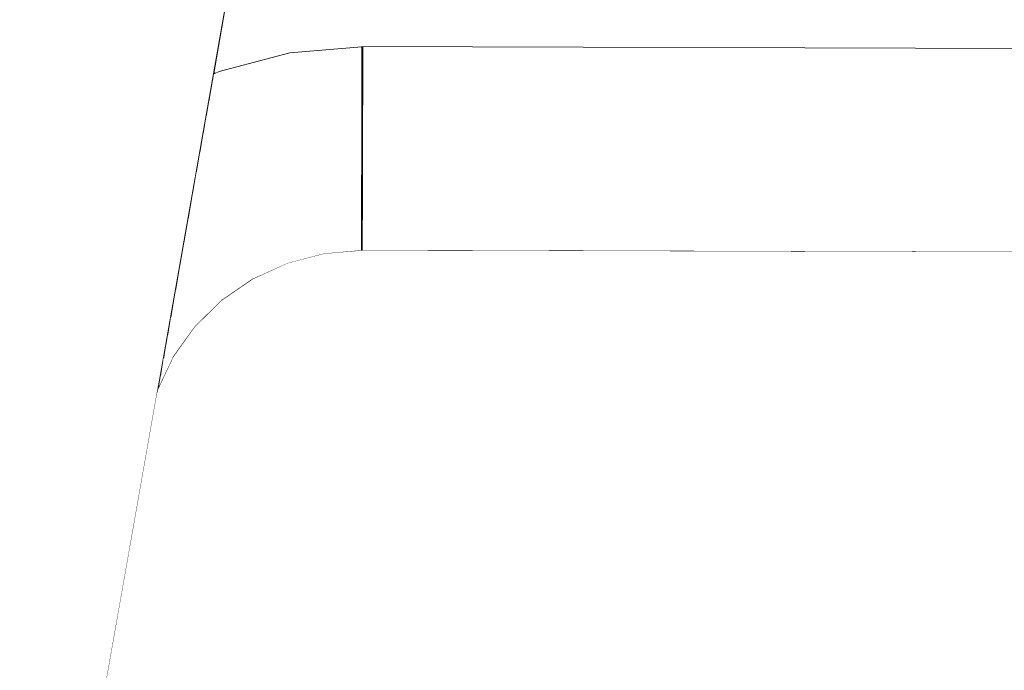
# Model space of a CAD drawing. Header units: millimetres. Extents: x -30280 to 309309, y -17460 to 4378.
# Tile 1028 of 1056: x 285358 to 285435, y -13090 to -13039. Entities that reach past the tile are written whole.
import ezdxf

# ---------------------------------------------------------------- set-up
doc = ezdxf.new("R2010")
doc.units = ezdxf.units.MM
doc.header["$MEASUREMENT"] = 0
doc.linetypes.add('Wipeout_Contour', pattern=[1000, 0, -1000])
doc.layers.add('Nuevo_08_E_Envans secs', color=7, linetype='Continuous')
doc.layers.add('Nuevo_09_EI_Mobiliari general', color=7, linetype='Continuous')
doc.layers.add('Nuevo_09_EI_Mobiliari general_Pluma_Nº__1', color=7, linetype='Continuous', lineweight=5)

# ---------------------------------------------------------------- blocks, each defined once
blk = doc.blocks.new('Elem Sección_747_7', base_point=(301400.27, -13459.976))
at = {"color": 254, "linetype": 'Wipeout_Contour', "lineweight": 0, "ltscale": 857014.358237}
blk.add_wipeout([(285373.349, -13043.285), (285373.49, -13043.221), (285373.36, -13043.221)], dxfattribs=at).dxf.layer = 'Nuevo_09_EI_Mobiliari general'
at = {"color": 254, "linetype": 'Wipeout_Contour', "lineweight": 0, "ltscale": 857010.489208}
blk.add_wipeout([(285371.739, -13052.414), (285371.688, -13052.708), (285371.843, -13052.601)], dxfattribs=at).dxf.layer = 'Nuevo_09_EI_Mobiliari general'
at = {"color": 254, "linetype": 'Wipeout_Contour', "lineweight": 0, "ltscale": 2856569.031616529}
blk.add_wipeout([(285335.47, -13007.674), (285335.47, -13043.221), (285357.114, -13043.221), (285359.179, -13031.509), (285360.671, -13025.942), (285363.11, -13020.719), (285366.42, -13016.001), (285370.501, -13011.93), (285375.227, -13008.632), (285377.292, -13007.674)], dxfattribs=at).dxf.layer = 'Nuevo_09_EI_Mobiliari general'
at = {"color": 254, "linetype": 'Wipeout_Contour', "lineweight": 0, "ltscale": 10862588.91063454}
blk.add_wipeout([(285374.936, -13034.287), (285373.36, -13043.221), (285373.49, -13043.221), (285373.817, -13043.071), (285379.368, -13041.62), (285385.027, -13041.147), (285385.027, -13041.12), (285560.47, -13041.603), (285735.913, -13041.12), (285735.913, -13041.147), (285741.573, -13041.62), (285747.123, -13043.071), (285747.45, -13043.221), (285747.58, -13043.221), (285746.005, -13034.287), (285745.236, -13031.419), (285743.979, -13028.729), (285742.274, -13026.298), (285740.172, -13024.201), (285737.737, -13022.502), (285735.044, -13021.252), (285732.174, -13020.49), (285729.215, -13020.239), (285729.215, -13020.217), (285573.662, -13020.652), (285573.661, -13020.725), (285560.47, -13020.689), (285547.279, -13020.725), (285547.279, -13020.652), (285391.725, -13020.217), (285391.725, -13020.239), (285388.766, -13020.49), (285385.896, -13021.252), (285383.203, -13022.502), (285380.768, -13024.201), (285378.666, -13026.298), (285376.961, -13028.729), (285375.705, -13031.419)], dxfattribs=at).dxf.layer = 'Nuevo_09_EI_Mobiliari general'
at = {"color": 254, "linetype": 'Wipeout_Contour', "lineweight": 0, "ltscale": 1142572.913950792}
blk.add_wipeout([(285310.47, -13353.819), (285367.057, -13032.898), (285365.689, -13032.657), (285310.47, -13345.819)], dxfattribs=at).dxf.layer = 'Nuevo_09_EI_Mobiliari general'
at = {"color": 254, "linetype": 'Wipeout_Contour', "lineweight": 0, "ltscale": 1142577.428539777}
blk.add_wipeout([(285310.47, -13353.819), (285311.881, -13353.819), (285368.425, -13033.139), (285367.057, -13032.898)], dxfattribs=at).dxf.layer = 'Nuevo_09_EI_Mobiliari general'
at = {"color": 254, "linetype": 'Wipeout_Contour', "lineweight": 0, "ltscale": 1142685.995573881}
blk.add_wipeout([(285373.328, -13043.405), (285373.776, -13043.2), (285373.817, -13043.071), (285373.349, -13043.285)], dxfattribs=at).dxf.layer = 'Nuevo_09_EI_Mobiliari general'
at = {"color": 254, "linetype": 'Wipeout_Contour', "lineweight": 0, "ltscale": 1142697.82188988}
blk.add_wipeout([(285379.368, -13041.62), (285373.817, -13043.071), (285373.776, -13043.2), (285379.347, -13041.743)], dxfattribs=at).dxf.layer = 'Nuevo_09_EI_Mobiliari general'
at = {"color": 254, "linetype": 'Wipeout_Contour', "lineweight": 0, "ltscale": 1428402.412746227}
blk.add_wipeout([(285379.368, -13041.62), (285379.347, -13041.743), (285385.027, -13041.269), (285385.027, -13041.242), (285385.027, -13041.147)], dxfattribs=at).dxf.layer = 'Nuevo_09_EI_Mobiliari general'
at = {"color": 254, "linetype": 'Wipeout_Contour', "lineweight": 0, "ltscale": 1142685.848928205}
blk.add_wipeout([(285373.257, -13043.81), (285373.817, -13043.554), (285373.776, -13043.2), (285373.328, -13043.405)], dxfattribs=at).dxf.layer = 'Nuevo_09_EI_Mobiliari general'
at = {"color": 254, "linetype": 'Wipeout_Contour', "lineweight": 0, "ltscale": 1142697.866233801}
blk.add_wipeout([(285379.347, -13041.743), (285373.776, -13043.2), (285373.817, -13043.554), (285379.368, -13042.102)], dxfattribs=at).dxf.layer = 'Nuevo_09_EI_Mobiliari general'
at = {"color": 254, "linetype": 'Wipeout_Contour', "lineweight": 0, "ltscale": 1428402.484152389}
blk.add_wipeout([(285379.347, -13041.743), (285379.368, -13042.102), (285385.027, -13041.629), (285385.027, -13041.603), (285385.027, -13041.269)], dxfattribs=at).dxf.layer = 'Nuevo_09_EI_Mobiliari general'
at = {"color": 254, "linetype": 'Wipeout_Contour', "lineweight": 0, "ltscale": 1142685.969317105}
blk.add_wipeout([(285373.137, -13044.489), (285373.94, -13044.122), (285373.817, -13043.554), (285373.257, -13043.81)], dxfattribs=at).dxf.layer = 'Nuevo_09_EI_Mobiliari general'
at = {"color": 254, "linetype": 'Wipeout_Contour', "lineweight": 0, "ltscale": 1142698.190857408}
blk.add_wipeout([(285379.368, -13042.102), (285373.817, -13043.554), (285373.94, -13044.122), (285379.429, -13042.686)], dxfattribs=at).dxf.layer = 'Nuevo_09_EI_Mobiliari general'
at = {"color": 254, "linetype": 'Wipeout_Contour', "lineweight": 0, "ltscale": 1428402.676762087}
blk.add_wipeout([(285379.368, -13042.102), (285379.429, -13042.686), (285385.026, -13042.219), (285385.026, -13042.192), (285385.027, -13041.629)], dxfattribs=at).dxf.layer = 'Nuevo_09_EI_Mobiliari general'
at = {"color": 254, "linetype": 'Wipeout_Contour', "lineweight": 0, "ltscale": 1142686.169481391}
blk.add_wipeout([(285373.137, -13044.489), (285372.972, -13045.421), (285374.14, -13044.887), (285373.94, -13044.122)], dxfattribs=at).dxf.layer = 'Nuevo_09_EI_Mobiliari general'
at = {"color": 254, "linetype": 'Wipeout_Contour', "lineweight": 0, "ltscale": 1143081.931335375}
blk.add_wipeout([(285560.47, -13041.603), (285385.027, -13041.12), (285385.027, -13041.242), (285560.47, -13041.724)], dxfattribs=at).dxf.layer = 'Nuevo_09_EI_Mobiliari general'
at = {"color": 254, "linetype": 'Wipeout_Contour', "lineweight": 0, "ltscale": 1142698.793136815}
blk.add_wipeout([(285379.429, -13042.686), (285373.94, -13044.122), (285374.14, -13044.887), (285379.53, -13043.478)], dxfattribs=at).dxf.layer = 'Nuevo_09_EI_Mobiliari general'
at = {"color": 254, "linetype": 'Wipeout_Contour', "lineweight": 0, "ltscale": 1428402.994681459}
blk.add_wipeout([(285379.429, -13042.686), (285379.53, -13043.478), (285385.024, -13043.019), (285385.024, -13042.992), (285385.026, -13042.219)], dxfattribs=at).dxf.layer = 'Nuevo_09_EI_Mobiliari general'
at = {"color": 254, "linetype": 'Wipeout_Contour', "lineweight": 0, "ltscale": 1142686.457182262}
blk.add_wipeout([(285372.972, -13045.421), (285372.769, -13046.577), (285374.412, -13045.826), (285374.14, -13044.887)], dxfattribs=at).dxf.layer = 'Nuevo_09_EI_Mobiliari general'
at = {"color": 254, "linetype": 'Wipeout_Contour', "lineweight": 0, "ltscale": 1143081.975376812}
blk.add_wipeout([(285385.027, -13041.242), (285385.027, -13041.603), (285560.47, -13042.085), (285560.47, -13041.724)], dxfattribs=at).dxf.layer = 'Nuevo_09_EI_Mobiliari general'
at = {"color": 254, "linetype": 'Wipeout_Contour', "lineweight": 0, "ltscale": 1142699.654643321}
blk.add_wipeout([(285379.53, -13043.478), (285374.14, -13044.887), (285374.412, -13045.826), (285379.667, -13044.452)], dxfattribs=at).dxf.layer = 'Nuevo_09_EI_Mobiliari general'
at = {"color": 254, "linetype": 'Wipeout_Contour', "lineweight": 0, "ltscale": 1428403.429292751}
blk.add_wipeout([(285379.53, -13043.478), (285379.667, -13044.452), (285385.022, -13044.005), (285385.022, -13043.978), (285385.024, -13043.019)], dxfattribs=at).dxf.layer = 'Nuevo_09_EI_Mobiliari general'
at = {"color": 254, "linetype": 'Wipeout_Contour', "lineweight": 0, "ltscale": 1142686.83269728}
blk.add_wipeout([(285372.769, -13046.577), (285372.531, -13047.923), (285374.748, -13046.911), (285374.412, -13045.826)], dxfattribs=at).dxf.layer = 'Nuevo_09_EI_Mobiliari general'
at = {"color": 254, "linetype": 'Wipeout_Contour', "lineweight": 0, "ltscale": 1143082.060770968}
blk.add_wipeout([(285385.026, -13042.192), (285560.47, -13042.674), (285560.47, -13042.085), (285385.027, -13041.603)], dxfattribs=at).dxf.layer = 'Nuevo_09_EI_Mobiliari general'
at = {"color": 254, "linetype": 'Wipeout_Contour', "lineweight": 0, "ltscale": 1142700.749085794}
blk.add_wipeout([(285379.667, -13044.452), (285374.412, -13045.826), (285374.748, -13046.911), (285379.836, -13045.58)], dxfattribs=at).dxf.layer = 'Nuevo_09_EI_Mobiliari general'
at = {"layer": 'Nuevo_09_EI_Mobiliari general_Pluma_Nº__1', "color": 7, "linetype": 'Continuous', "lineweight": 5}
for p, q in [((285379.368, -13041.62), (285385.027, -13041.147)), ((285385.027, -13041.12), (285385.027, -13041.242)), ((285385.027, -13041.12), (285567.026, -13041.621)), ((285385.027, -13041.242), (285385.027, -13041.603)), ((285385.089, -13041.142), (285385.09, -13041.242)), ((285385.09, -13041.242), (285385.09, -13041.603))]:
    blk.add_line(p, q, dxfattribs=at)
at = {"color": 254, "linetype": 'Wipeout_Contour', "lineweight": 0, "ltscale": 1143082.184922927}
blk.add_wipeout([(285385.026, -13042.192), (285385.024, -13042.992), (285560.47, -13043.474), (285560.47, -13042.674)], dxfattribs=at).dxf.layer = 'Nuevo_09_EI_Mobiliari general'
at = {"color": 254, "linetype": 'Wipeout_Contour', "lineweight": 0, "ltscale": 1428403.967827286}
blk.add_wipeout([(285379.667, -13044.452), (285379.836, -13045.58), (285385.019, -13045.147), (285385.019, -13045.12), (285385.022, -13044.005)], dxfattribs=at).dxf.layer = 'Nuevo_09_EI_Mobiliari general'
at = {"color": 254, "linetype": 'Wipeout_Contour', "lineweight": 0, "ltscale": 1142687.288856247}
blk.add_wipeout([(285372.531, -13047.923), (285372.268, -13049.418), (285375.136, -13048.107), (285374.748, -13046.911)], dxfattribs=at).dxf.layer = 'Nuevo_09_EI_Mobiliari general'
at = {"layer": 'Nuevo_09_EI_Mobiliari general_Pluma_Nº__1', "color": 7, "linetype": 'Continuous', "lineweight": 5}
for p, q in [((285385.027, -13041.603), (285385.026, -13042.192)), ((285385.09, -13041.603), (285385.089, -13042.192))]:
    blk.add_line(p, q, dxfattribs=at)
at = {"color": 254, "linetype": 'Wipeout_Contour', "lineweight": 0, "ltscale": 1143082.34406765}
blk.add_wipeout([(285385.024, -13042.992), (285385.022, -13043.978), (285560.47, -13044.46), (285560.47, -13043.474)], dxfattribs=at).dxf.layer = 'Nuevo_09_EI_Mobiliari general'
at = {"color": 254, "linetype": 'Wipeout_Contour', "lineweight": 0, "ltscale": 1142702.043118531}
blk.add_wipeout([(285379.836, -13045.58), (285374.748, -13046.911), (285375.136, -13048.107), (285380.032, -13046.827)], dxfattribs=at).dxf.layer = 'Nuevo_09_EI_Mobiliari general'
at = {"layer": 'Nuevo_09_EI_Mobiliari general_Pluma_Nº__1', "color": 7, "linetype": 'Continuous', "lineweight": 5}
for p, q in [((285385.026, -13042.192), (285385.024, -13042.992)), ((285385.089, -13042.192), (285385.087, -13042.992))]:
    blk.add_line(p, q, dxfattribs=at)
at = {"color": 254, "linetype": 'Wipeout_Contour', "lineweight": 0, "ltscale": 1428404.594150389}
blk.add_wipeout([(285379.836, -13045.58), (285380.032, -13046.827), (285385.016, -13046.411), (285385.016, -13046.384), (285385.019, -13045.147)], dxfattribs=at).dxf.layer = 'Nuevo_09_EI_Mobiliari general'
at = {"color": 254, "linetype": 'Wipeout_Contour', "lineweight": 0, "ltscale": 1142687.813668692}
blk.add_wipeout([(285372.268, -13049.418), (285371.986, -13051.016), (285375.566, -13049.38), (285375.136, -13048.107)], dxfattribs=at).dxf.layer = 'Nuevo_09_EI_Mobiliari general'
at = {"color": 254, "linetype": 'Wipeout_Contour', "lineweight": 0, "ltscale": 1143082.533389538}
blk.add_wipeout([(285385.022, -13043.978), (285385.019, -13045.12), (285560.47, -13045.603), (285560.47, -13044.46)], dxfattribs=at).dxf.layer = 'Nuevo_09_EI_Mobiliari general'
at = {"color": 254, "linetype": 'Wipeout_Contour', "lineweight": 0, "ltscale": 1142703.497363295}
blk.add_wipeout([(285380.032, -13046.827), (285375.136, -13048.107), (285375.566, -13049.38), (285380.248, -13048.156)], dxfattribs=at).dxf.layer = 'Nuevo_09_EI_Mobiliari general'
at = {"layer": 'Nuevo_09_EI_Mobiliari general_Pluma_Nº__1', "color": 7, "linetype": 'Continuous', "lineweight": 5}
for p, q in [((285385.024, -13042.992), (285385.022, -13043.978)), ((285385.087, -13042.992), (285385.085, -13043.978))]:
    blk.add_line(p, q, dxfattribs=at)
at = {"color": 254, "linetype": 'Wipeout_Contour', "lineweight": 0, "ltscale": 1428405.289360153}
blk.add_wipeout([(285380.032, -13046.827), (285380.248, -13048.156), (285385.012, -13047.758), (285385.012, -13047.731), (285385.016, -13046.411)], dxfattribs=at).dxf.layer = 'Nuevo_09_EI_Mobiliari general'
at = {"color": 254, "linetype": 'Wipeout_Contour', "lineweight": 0, "ltscale": 1428359.125497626}
blk.add_wipeout([(285371.986, -13051.016), (285371.739, -13052.414), (285371.843, -13052.601), (285376.024, -13050.69), (285375.566, -13049.38)], dxfattribs=at).dxf.layer = 'Nuevo_09_EI_Mobiliari general'
at = {"color": 254, "linetype": 'Wipeout_Contour', "lineweight": 0, "ltscale": 1143082.747126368}
blk.add_wipeout([(285385.019, -13045.12), (285385.016, -13046.384), (285560.47, -13046.866), (285560.47, -13045.603)], dxfattribs=at).dxf.layer = 'Nuevo_09_EI_Mobiliari general'
at = {"color": 254, "linetype": 'Wipeout_Contour', "lineweight": 0, "ltscale": 1142705.067615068}
blk.add_wipeout([(285380.248, -13048.156), (285375.566, -13049.38), (285376.024, -13050.69), (285380.479, -13049.526)], dxfattribs=at).dxf.layer = 'Nuevo_09_EI_Mobiliari general'
at = {"color": 254, "linetype": 'Wipeout_Contour', "lineweight": 0, "ltscale": 1142681.251316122}
blk.add_wipeout([(285371.688, -13052.708), (285371.35, -13054.623), (285372.535, -13053.808), (285371.843, -13052.601)], dxfattribs=at).dxf.layer = 'Nuevo_09_EI_Mobiliari general'
at = {"layer": 'Nuevo_09_EI_Mobiliari general_Pluma_Nº__1', "color": 7, "linetype": 'Continuous', "lineweight": 5}
for p, q in [((285385.022, -13043.978), (285385.019, -13045.12)), ((285385.085, -13043.978), (285385.082, -13045.12))]:
    blk.add_line(p, q, dxfattribs=at)
at = {"color": 254, "linetype": 'Wipeout_Contour', "lineweight": 0, "ltscale": 1142723.458413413}
blk.add_wipeout([(285385.075, -13047.753), (285380.248, -13048.156), (285380.479, -13049.526), (285385.071, -13049.142)], dxfattribs=at).dxf.layer = 'Nuevo_09_EI_Mobiliari general'
at = {"color": 254, "linetype": 'Wipeout_Contour', "lineweight": 0, "ltscale": 1142690.183445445}
blk.add_wipeout([(285376.024, -13050.69), (285371.843, -13052.601), (285372.535, -13053.808), (285376.496, -13051.998)], dxfattribs=at).dxf.layer = 'Nuevo_09_EI_Mobiliari general'
at = {"color": 254, "linetype": 'Wipeout_Contour', "lineweight": 0, "ltscale": 1143082.978799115}
blk.add_wipeout([(285385.016, -13046.384), (285385.012, -13047.731), (285560.47, -13048.213), (285560.47, -13046.866)], dxfattribs=at).dxf.layer = 'Nuevo_09_EI_Mobiliari general'
at = {"color": 254, "linetype": 'Wipeout_Contour', "lineweight": 0, "ltscale": 1142706.706194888}
blk.add_wipeout([(285380.479, -13049.526), (285376.024, -13050.69), (285376.496, -13051.998), (285380.717, -13050.895)], dxfattribs=at).dxf.layer = 'Nuevo_09_EI_Mobiliari general'
at = {"color": 254, "linetype": 'Wipeout_Contour', "lineweight": 0, "ltscale": 1142682.11935802}
blk.add_wipeout([(285371.35, -13054.623), (285371.021, -13056.49), (285373.228, -13054.973), (285372.535, -13053.808)], dxfattribs=at).dxf.layer = 'Nuevo_09_EI_Mobiliari general'
at = {"layer": 'Nuevo_09_EI_Mobiliari general_Pluma_Nº__1', "color": 7, "linetype": 'Continuous', "lineweight": 5}
for p, q in [((285385.019, -13045.12), (285385.016, -13046.384)), ((285385.082, -13045.12), (285385.079, -13046.384))]:
    blk.add_line(p, q, dxfattribs=at)
at = {"color": 254, "linetype": 'Wipeout_Contour', "lineweight": 0, "ltscale": 1142724.166916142}
blk.add_wipeout([(285385.071, -13049.142), (285380.479, -13049.526), (285380.717, -13050.895), (285385.067, -13050.531)], dxfattribs=at).dxf.layer = 'Nuevo_09_EI_Mobiliari general'
at = {"color": 254, "linetype": 'Wipeout_Contour', "lineweight": 0, "ltscale": 1142692.734457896}
blk.add_wipeout([(285376.496, -13051.998), (285372.535, -13053.808), (285373.228, -13054.973), (285376.969, -13053.263)], dxfattribs=at).dxf.layer = 'Nuevo_09_EI_Mobiliari general'
at = {"color": 254, "linetype": 'Wipeout_Contour', "lineweight": 0, "ltscale": 2000295.477916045}
blk.add_wipeout([(285385.012, -13047.758), (285385.075, -13047.753), (285385.071, -13049.12), (285553.932, -13049.585), (285553.928, -13048.231), (285560.471, -13048.213), (285385.012, -13047.731)], dxfattribs=at).dxf.layer = 'Nuevo_09_EI_Mobiliari general'
at = {"color": 254, "linetype": 'Wipeout_Contour', "lineweight": 0, "ltscale": 1142708.363407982}
blk.add_wipeout([(285380.717, -13050.895), (285376.496, -13051.998), (285376.969, -13053.263), (285380.955, -13052.221)], dxfattribs=at).dxf.layer = 'Nuevo_09_EI_Mobiliari general'
at = {"color": 254, "linetype": 'Wipeout_Contour', "lineweight": 0, "ltscale": 1142683.063699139}
blk.add_wipeout([(285370.711, -13058.252), (285373.899, -13056.06), (285373.228, -13054.973), (285371.021, -13056.489)], dxfattribs=at).dxf.layer = 'Nuevo_09_EI_Mobiliari general'
at = {"layer": 'Nuevo_09_EI_Mobiliari general_Pluma_Nº__1', "color": 7, "linetype": 'Continuous', "lineweight": 5}
for p, q in [((285385.016, -13046.384), (285385.012, -13047.731)), ((285385.079, -13046.384), (285385.075, -13047.731))]:
    blk.add_line(p, q, dxfattribs=at)
at = {"color": 254, "linetype": 'Wipeout_Contour', "lineweight": 0, "ltscale": 1142724.879775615}
blk.add_wipeout([(285385.067, -13050.531), (285380.717, -13050.895), (285380.955, -13052.221), (285385.064, -13051.878)], dxfattribs=at).dxf.layer = 'Nuevo_09_EI_Mobiliari general'
at = {"color": 254, "linetype": 'Wipeout_Contour', "lineweight": 0, "ltscale": 1142695.240188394}
blk.add_wipeout([(285376.969, -13053.263), (285373.228, -13054.973), (285373.899, -13056.06), (285377.427, -13054.448)], dxfattribs=at).dxf.layer = 'Nuevo_09_EI_Mobiliari general'
at = {"color": 254, "linetype": 'Wipeout_Contour', "lineweight": 0, "ltscale": 857008.74302}
blk.add_wipeout([(285370.359, -13060.246), (285371.522, -13059.104), (285370.711, -13058.252)], dxfattribs=at).dxf.layer = 'Nuevo_09_EI_Mobiliari general'
at = {"color": 254, "linetype": 'Wipeout_Contour', "lineweight": 0, "ltscale": 1428954.759435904}
blk.add_wipeout([(285385.068, -13050.509), (285560.469, -13050.992), (285567.004, -13050.974), (285567.008, -13049.621), (285385.071, -13049.12)], dxfattribs=at).dxf.layer = 'Nuevo_09_EI_Mobiliari general'
at = {"color": 254, "linetype": 'Wipeout_Contour', "lineweight": 0, "ltscale": 1142709.989061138}
blk.add_wipeout([(285380.955, -13052.221), (285376.969, -13053.263), (285377.427, -13054.448), (285381.185, -13053.466)], dxfattribs=at).dxf.layer = 'Nuevo_09_EI_Mobiliari general'
at = {"color": 254, "linetype": 'Wipeout_Contour', "lineweight": 0, "ltscale": 1142684.92834889}
blk.add_wipeout([(285373.899, -13056.06), (285370.711, -13058.252), (285371.522, -13059.104), (285374.529, -13057.037)], dxfattribs=at).dxf.layer = 'Nuevo_09_EI_Mobiliari general'
at = {"layer": 'Nuevo_09_EI_Mobiliari general_Pluma_Nº__1', "color": 7, "linetype": 'Continuous', "lineweight": 5}
for p, q in [((285385.012, -13047.731), (285385.009, -13049.12)), ((285385.075, -13047.731), (285385.071, -13049.12))]:
    blk.add_line(p, q, dxfattribs=at)
at = {"color": 254, "linetype": 'Wipeout_Contour', "lineweight": 0, "ltscale": 1142725.575525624}
blk.add_wipeout([(285385.064, -13051.878), (285380.955, -13052.221), (285381.185, -13053.466), (285385.06, -13053.142)], dxfattribs=at).dxf.layer = 'Nuevo_09_EI_Mobiliari general'
at = {"color": 254, "linetype": 'Wipeout_Contour', "lineweight": 0, "ltscale": 1142697.624694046}
blk.add_wipeout([(285377.427, -13054.448), (285373.899, -13056.06), (285374.529, -13057.037), (285377.857, -13055.516)], dxfattribs=at).dxf.layer = 'Nuevo_09_EI_Mobiliari general'
at = {"color": 254, "linetype": 'Wipeout_Contour', "lineweight": 0, "ltscale": 1142679.170810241}
blk.add_wipeout([(285370.358, -13060.247), (285370.05, -13061.993), (285372.255, -13059.828), (285371.522, -13059.104)], dxfattribs=at).dxf.layer = 'Nuevo_09_EI_Mobiliari general'
at = {"color": 254, "linetype": 'Wipeout_Contour', "lineweight": 0, "ltscale": 1428928.899475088}
blk.add_wipeout([(285385.068, -13050.509), (285385.064, -13051.856), (285553.94, -13052.321), (285553.936, -13051.01), (285560.47, -13050.992)], dxfattribs=at).dxf.layer = 'Nuevo_09_EI_Mobiliari general'
at = {"color": 254, "linetype": 'Wipeout_Contour', "lineweight": 0, "ltscale": 1142711.533990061}
blk.add_wipeout([(285381.185, -13053.466), (285377.427, -13054.448), (285377.857, -13055.516), (285381.402, -13054.589)], dxfattribs=at).dxf.layer = 'Nuevo_09_EI_Mobiliari general'
at = {"color": 254, "linetype": 'Wipeout_Contour', "lineweight": 0, "ltscale": 1142687.825522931}
blk.add_wipeout([(285374.529, -13057.037), (285371.522, -13059.104), (285372.255, -13059.828), (285375.099, -13057.873)], dxfattribs=at).dxf.layer = 'Nuevo_09_EI_Mobiliari general'
at = {"color": 254, "linetype": 'Wipeout_Contour', "lineweight": 0, "ltscale": 857006.906251}
blk.add_wipeout([(285369.72, -13063.864), (285370.554, -13062.694), (285369.987, -13062.353)], dxfattribs=at).dxf.layer = 'Nuevo_09_EI_Mobiliari general'
at = {"layer": 'Nuevo_09_EI_Mobiliari general_Pluma_Nº__1', "color": 7, "linetype": 'Continuous', "lineweight": 5}
for p, q in [((285385.009, -13049.12), (285385.005, -13050.509)), ((285385.071, -13049.12), (285385.068, -13050.509))]:
    blk.add_line(p, q, dxfattribs=at)
at = {"color": 254, "linetype": 'Wipeout_Contour', "lineweight": 0, "ltscale": 1142726.233289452}
blk.add_wipeout([(285385.06, -13053.142), (285381.185, -13053.466), (285381.402, -13054.589), (285385.056, -13054.284)], dxfattribs=at).dxf.layer = 'Nuevo_09_EI_Mobiliari general'
at = {"color": 254, "linetype": 'Wipeout_Contour', "lineweight": 0, "ltscale": 1142699.815782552}
blk.add_wipeout([(285377.857, -13055.516), (285374.529, -13057.037), (285375.099, -13057.873), (285378.245, -13056.435)], dxfattribs=at).dxf.layer = 'Nuevo_09_EI_Mobiliari general'
at = {"color": 254, "linetype": 'Wipeout_Contour', "lineweight": 0, "ltscale": 1428350.025603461}
blk.add_wipeout([(285370.05, -13061.993), (285369.987, -13062.353), (285370.554, -13062.694), (285372.887, -13060.401), (285372.255, -13059.828)], dxfattribs=at).dxf.layer = 'Nuevo_09_EI_Mobiliari general'
at = {"color": 254, "linetype": 'Wipeout_Contour', "lineweight": 0, "ltscale": 1428922.600954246}
blk.add_wipeout([(285385.064, -13051.856), (285385.06, -13053.12), (285553.944, -13053.585), (285553.94, -13052.357), (285553.94, -13052.321)], dxfattribs=at).dxf.layer = 'Nuevo_09_EI_Mobiliari general'
at = {"color": 254, "linetype": 'Wipeout_Contour', "lineweight": 0, "ltscale": 1142712.951545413}
blk.add_wipeout([(285381.402, -13054.589), (285377.857, -13055.516), (285378.245, -13056.435), (285381.597, -13055.559)], dxfattribs=at).dxf.layer = 'Nuevo_09_EI_Mobiliari general'
at = {"color": 254, "linetype": 'Wipeout_Contour', "lineweight": 0, "ltscale": 1142690.381247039}
blk.add_wipeout([(285375.099, -13057.873), (285372.255, -13059.828), (285372.887, -13060.401), (285375.59, -13058.544)], dxfattribs=at).dxf.layer = 'Nuevo_09_EI_Mobiliari general'
at = {"color": 254, "linetype": 'Wipeout_Contour', "lineweight": 0, "ltscale": 1142676.50716626}
blk.add_wipeout([(285369.447, -13065.416), (285371.166, -13063.002), (285370.554, -13062.694), (285369.72, -13063.864)], dxfattribs=at).dxf.layer = 'Nuevo_09_EI_Mobiliari general'
at = {"layer": 'Nuevo_09_EI_Mobiliari general_Pluma_Nº__1', "color": 7, "linetype": 'Continuous', "lineweight": 5}
for p, q in [((285385.005, -13050.509), (285385.001, -13051.856)), ((285385.068, -13050.509), (285385.064, -13051.856))]:
    blk.add_line(p, q, dxfattribs=at)
at = {"color": 254, "linetype": 'Wipeout_Contour', "lineweight": 0, "ltscale": 1142726.833397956}
blk.add_wipeout([(285385.056, -13054.284), (285381.402, -13054.589), (285381.597, -13055.559), (285385.053, -13055.27)], dxfattribs=at).dxf.layer = 'Nuevo_09_EI_Mobiliari general'
at = {"color": 254, "linetype": 'Wipeout_Contour', "lineweight": 0, "ltscale": 1142701.747193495}
blk.add_wipeout([(285378.245, -13056.435), (285375.099, -13057.873), (285375.59, -13058.544), (285378.58, -13057.177)], dxfattribs=at).dxf.layer = 'Nuevo_09_EI_Mobiliari general'
at = {"color": 254, "linetype": 'Wipeout_Contour', "lineweight": 0, "ltscale": 1142683.042699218}
blk.add_wipeout([(285372.887, -13060.401), (285370.554, -13062.694), (285371.166, -13063.002), (285373.401, -13060.807)], dxfattribs=at).dxf.layer = 'Nuevo_09_EI_Mobiliari general'
at = {"color": 254, "linetype": 'Wipeout_Contour', "lineweight": 0, "ltscale": 857005.429928}
blk.add_wipeout([(285369.422, -13065.557), (285369.143, -13067.137), (285369.864, -13065.618)], dxfattribs=at).dxf.layer = 'Nuevo_09_EI_Mobiliari general'
at = {"color": 254, "linetype": 'Wipeout_Contour', "lineweight": 0, "ltscale": 1428922.883241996}
blk.add_wipeout([(285385.056, -13054.263), (285553.947, -13054.727), (285553.944, -13053.621), (285553.944, -13053.585), (285385.06, -13053.12)], dxfattribs=at).dxf.layer = 'Nuevo_09_EI_Mobiliari general'
at = {"color": 254, "linetype": 'Wipeout_Contour', "lineweight": 0, "ltscale": 1142714.198986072}
blk.add_wipeout([(285381.597, -13055.559), (285378.245, -13056.435), (285378.58, -13057.177), (285381.766, -13056.344)], dxfattribs=at).dxf.layer = 'Nuevo_09_EI_Mobiliari general'
at = {"color": 254, "linetype": 'Wipeout_Contour', "lineweight": 0, "ltscale": 1142692.518217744}
blk.add_wipeout([(285375.59, -13058.544), (285372.887, -13060.401), (285373.401, -13060.807), (285375.989, -13059.028)], dxfattribs=at).dxf.layer = 'Nuevo_09_EI_Mobiliari general'
at = {"color": 254, "linetype": 'Wipeout_Contour', "lineweight": 0, "ltscale": 1428346.518029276}
blk.add_wipeout([(285369.447, -13065.416), (285369.422, -13065.557), (285369.864, -13065.618), (285371.617, -13063.156), (285371.166, -13063.002)], dxfattribs=at).dxf.layer = 'Nuevo_09_EI_Mobiliari general'
at = {"layer": 'Nuevo_09_EI_Mobiliari general_Pluma_Nº__1', "color": 7, "linetype": 'Continuous', "lineweight": 5}
for p, q in [((285385.001, -13051.856), (285384.997, -13053.12)), ((285385.064, -13051.856), (285385.06, -13053.12))]:
    blk.add_line(p, q, dxfattribs=at)
at = {"color": 254, "linetype": 'Wipeout_Contour', "lineweight": 0, "ltscale": 1142727.357951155}
blk.add_wipeout([(285385.053, -13055.27), (285381.597, -13055.559), (285381.766, -13056.344), (285385.05, -13056.07)], dxfattribs=at).dxf.layer = 'Nuevo_09_EI_Mobiliari general'
at = {"color": 254, "linetype": 'Wipeout_Contour', "lineweight": 0, "ltscale": 1142703.360580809}
blk.add_wipeout([(285378.58, -13057.177), (285375.59, -13058.544), (285375.989, -13059.028), (285378.852, -13057.72)], dxfattribs=at).dxf.layer = 'Nuevo_09_EI_Mobiliari general'
at = {"color": 254, "linetype": 'Wipeout_Contour', "lineweight": 0, "ltscale": 1142685.051914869}
blk.add_wipeout([(285373.401, -13060.807), (285371.166, -13063.002), (285371.617, -13063.156), (285373.779, -13061.033)], dxfattribs=at).dxf.layer = 'Nuevo_09_EI_Mobiliari general'
at = {"color": 254, "linetype": 'Wipeout_Contour', "lineweight": 0, "ltscale": 1142674.229679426}
blk.add_wipeout([(285368.974, -13068.097), (285370.176, -13065.562), (285369.864, -13065.618), (285369.143, -13067.137)], dxfattribs=at).dxf.layer = 'Nuevo_09_EI_Mobiliari general'
at = {"color": 254, "linetype": 'Wipeout_Contour', "lineweight": 0, "ltscale": 1142715.238731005}
blk.add_wipeout([(285381.766, -13056.344), (285378.58, -13057.177), (285378.852, -13057.72), (285381.903, -13056.922)], dxfattribs=at).dxf.layer = 'Nuevo_09_EI_Mobiliari general'
at = {"color": 254, "linetype": 'Wipeout_Contour', "lineweight": 0, "ltscale": 1142694.171873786}
blk.add_wipeout([(285375.989, -13059.028), (285373.401, -13060.807), (285373.779, -13061.033), (285376.283, -13059.312)], dxfattribs=at).dxf.layer = 'Nuevo_09_EI_Mobiliari general'
at = {"color": 254, "linetype": 'Wipeout_Contour', "lineweight": 0, "ltscale": 1142679.087506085}
blk.add_wipeout([(285371.617, -13063.156), (285369.864, -13065.618), (285370.176, -13065.562), (285371.893, -13063.151)], dxfattribs=at).dxf.layer = 'Nuevo_09_EI_Mobiliari general'
at = {"color": 254, "linetype": 'Wipeout_Contour', "lineweight": 0, "ltscale": 857004.103896}
blk.add_wipeout([(285368.968, -13068.13), (285368.914, -13068.438), (285369.025, -13068.03)], dxfattribs=at).dxf.layer = 'Nuevo_09_EI_Mobiliari general'
at = {"color": 254, "linetype": 'Wipeout_Contour', "lineweight": 0, "ltscale": 1142727.791303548}
blk.add_wipeout([(285385.05, -13056.07), (285381.766, -13056.344), (285381.903, -13056.922), (285385.048, -13056.659)], dxfattribs=at).dxf.layer = 'Nuevo_09_EI_Mobiliari general'
at = {"color": 254, "linetype": 'Wipeout_Contour', "lineweight": 0, "ltscale": 1142704.607229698}
blk.add_wipeout([(285378.852, -13057.72), (285375.989, -13059.028), (285376.283, -13059.312), (285379.053, -13058.046)], dxfattribs=at).dxf.layer = 'Nuevo_09_EI_Mobiliari general'
at = {"color": 254, "linetype": 'Wipeout_Contour', "lineweight": 0, "ltscale": 1142686.415074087}
blk.add_wipeout([(285373.779, -13061.033), (285371.617, -13063.156), (285371.893, -13063.151), (285374.01, -13061.071)], dxfattribs=at).dxf.layer = 'Nuevo_09_EI_Mobiliari general'
at = {"color": 254, "linetype": 'Wipeout_Contour', "lineweight": 0, "ltscale": 1428342.96185885}
blk.add_wipeout([(285368.974, -13068.097), (285368.968, -13068.13), (285369.025, -13068.03), (285370.234, -13065.481), (285370.176, -13065.562)], dxfattribs=at).dxf.layer = 'Nuevo_09_EI_Mobiliari general'
at = {"color": 254, "linetype": 'Wipeout_Contour', "lineweight": 0, "ltscale": 1142582.91735139}
blk.add_wipeout([(285313.248, -13353.819), (285369.752, -13033.373), (285368.425, -13033.139), (285311.881, -13353.819)], dxfattribs=at).dxf.layer = 'Nuevo_09_EI_Mobiliari general'
at = {"color": 254, "linetype": 'Wipeout_Contour', "lineweight": 0, "ltscale": 1428923.134912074}
blk.add_wipeout([(285385.056, -13054.263), (285385.053, -13055.249), (285553.95, -13055.713), (285553.947, -13054.763), (285553.947, -13054.727)], dxfattribs=at).dxf.layer = 'Nuevo_09_EI_Mobiliari general'
at = {"color": 254, "linetype": 'Wipeout_Contour', "lineweight": 0, "ltscale": 1142716.039428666}
blk.add_wipeout([(285381.903, -13056.922), (285378.852, -13057.72), (285379.053, -13058.046), (285382.004, -13057.274)], dxfattribs=at).dxf.layer = 'Nuevo_09_EI_Mobiliari general'
at = {"color": 254, "linetype": 'Wipeout_Contour', "lineweight": 0, "ltscale": 1142695.292293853}
blk.add_wipeout([(285376.283, -13059.312), (285373.779, -13061.033), (285374.01, -13061.071), (285376.463, -13059.386)], dxfattribs=at).dxf.layer = 'Nuevo_09_EI_Mobiliari general'
at = {"layer": 'Nuevo_09_EI_Mobiliari general_Pluma_Nº__1', "color": 7, "linetype": 'Continuous', "lineweight": 5}
for p, q in [((285384.997, -13053.12), (285384.994, -13054.262)), ((285385.06, -13053.12), (285385.056, -13054.263))]:
    blk.add_line(p, q, dxfattribs=at)
at = {"color": 254, "linetype": 'Wipeout_Contour', "lineweight": 0, "ltscale": 1142588.154752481}
blk.add_wipeout([(285313.248, -13353.819), (285314.532, -13353.819), (285370.996, -13033.593), (285369.752, -13033.373)], dxfattribs=at).dxf.layer = 'Nuevo_09_EI_Mobiliari general'
at = {"color": 254, "linetype": 'Wipeout_Contour', "lineweight": 0, "ltscale": 1142728.120464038}
blk.add_wipeout([(285385.048, -13056.659), (285381.903, -13056.922), (285382.004, -13057.274), (285385.046, -13057.02)], dxfattribs=at).dxf.layer = 'Nuevo_09_EI_Mobiliari general'
at = {"color": 254, "linetype": 'Wipeout_Contour', "lineweight": 0, "ltscale": 1142705.449454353}
blk.add_wipeout([(285379.053, -13058.046), (285376.283, -13059.312), (285376.463, -13059.386), (285379.175, -13058.146)], dxfattribs=at).dxf.layer = 'Nuevo_09_EI_Mobiliari general'
at = {"color": 254, "linetype": 'Wipeout_Contour', "lineweight": 0, "ltscale": 1142592.981562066}
blk.add_wipeout([(285314.532, -13353.819), (285315.692, -13353.819), (285372.121, -13033.791), (285370.996, -13033.593)], dxfattribs=at).dxf.layer = 'Nuevo_09_EI_Mobiliari general'
at = {"color": 254, "linetype": 'Wipeout_Contour', "lineweight": 0, "ltscale": 1428923.348626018}
blk.add_wipeout([(285385.05, -13056.048), (285553.953, -13056.513), (285553.95, -13055.749), (285553.95, -13055.713), (285385.053, -13055.249)], dxfattribs=at).dxf.layer = 'Nuevo_09_EI_Mobiliari general'
at = {"color": 254, "linetype": 'Wipeout_Contour', "lineweight": 0, "ltscale": 1142716.576814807}
blk.add_wipeout([(285382.004, -13057.274), (285379.053, -13058.046), (285379.175, -13058.146), (285382.066, -13057.391)], dxfattribs=at).dxf.layer = 'Nuevo_09_EI_Mobiliari general'
at = {"layer": 'Nuevo_09_EI_Mobiliari general_Pluma_Nº__1', "color": 7, "linetype": 'Continuous', "lineweight": 5}
for p, q in [((285384.994, -13054.262), (285384.99, -13055.248)), ((285385.056, -13054.263), (285385.053, -13055.249)), ((285376.463, -13059.386), (285379.175, -13058.146))]:
    blk.add_line(p, q, dxfattribs=at)
at = {"color": 254, "linetype": 'Wipeout_Contour', "lineweight": 0, "ltscale": 1142597.251154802}
blk.add_wipeout([(285315.692, -13353.819), (285316.693, -13353.819), (285373.092, -13033.962), (285372.121, -13033.791)], dxfattribs=at).dxf.layer = 'Nuevo_09_EI_Mobiliari general'
at = {"color": 254, "linetype": 'Wipeout_Contour', "lineweight": 0, "ltscale": 1142728.3354167}
blk.add_wipeout([(285385.046, -13057.02), (285382.004, -13057.274), (285382.066, -13057.391), (285385.045, -13057.142)], dxfattribs=at).dxf.layer = 'Nuevo_09_EI_Mobiliari general'
at = {"layer": 'Nuevo_09_EI_Mobiliari general_Pluma_Nº__1', "color": 7, "linetype": 'Continuous', "lineweight": 5}
blk.add_line((285379.175, -13058.146), (285382.066, -13057.391), dxfattribs=at)
at = {"color": 254, "linetype": 'Wipeout_Contour', "lineweight": 0, "ltscale": 1142600.833821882}
blk.add_wipeout([(285317.505, -13353.819), (285373.88, -13034.101), (285373.092, -13033.962), (285316.693, -13353.819)], dxfattribs=at).dxf.layer = 'Nuevo_09_EI_Mobiliari general'
at = {"color": 254, "linetype": 'Wipeout_Contour', "lineweight": 0, "ltscale": 1428923.518453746}
blk.add_wipeout([(285385.048, -13056.638), (285553.955, -13057.102), (285553.953, -13056.549), (285553.953, -13056.513), (285385.05, -13056.048)], dxfattribs=at).dxf.layer = 'Nuevo_09_EI_Mobiliari general'
at = {"layer": 'Nuevo_09_EI_Mobiliari general_Pluma_Nº__1', "color": 7, "linetype": 'Continuous', "lineweight": 5}
for p, q in [((285384.99, -13055.248), (285384.988, -13056.048)), ((285385.053, -13055.249), (285385.05, -13056.048))]:
    blk.add_line(p, q, dxfattribs=at)
at = {"color": 254, "linetype": 'Wipeout_Contour', "lineweight": 0, "ltscale": 1142603.620663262}
blk.add_wipeout([(285318.104, -13353.819), (285374.46, -13034.203), (285373.88, -13034.101), (285317.505, -13353.819)], dxfattribs=at).dxf.layer = 'Nuevo_09_EI_Mobiliari general'
at = {"color": 254, "linetype": 'Wipeout_Contour', "lineweight": 0, "ltscale": 1428923.640416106}
blk.add_wipeout([(285385.048, -13056.638), (285385.047, -13056.999), (285553.957, -13057.463), (285553.955, -13057.138), (285553.955, -13057.102)], dxfattribs=at).dxf.layer = 'Nuevo_09_EI_Mobiliari general'
at = {"color": 254, "linetype": 'Wipeout_Contour', "lineweight": 0, "ltscale": 1142605.527025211}
blk.add_wipeout([(285318.104, -13353.819), (285318.47, -13353.819), (285374.816, -13034.266), (285374.46, -13034.203)], dxfattribs=at).dxf.layer = 'Nuevo_09_EI_Mobiliari general'
at = {"color": 254, "linetype": 'Wipeout_Contour', "lineweight": 0, "ltscale": 1428923.71386941}
blk.add_wipeout([(285385.046, -13057.12), (285553.958, -13057.585), (285553.957, -13057.499), (285553.957, -13057.463), (285385.047, -13056.999)], dxfattribs=at).dxf.layer = 'Nuevo_09_EI_Mobiliari general'
at = {"layer": 'Nuevo_09_EI_Mobiliari general_Pluma_Nº__1', "color": 7, "linetype": 'Continuous', "lineweight": 5}
for p, q in [((285384.988, -13056.048), (285384.985, -13056.638)), ((285385.05, -13056.048), (285385.048, -13056.638)), ((285384.985, -13056.638), (285384.984, -13056.999)), ((285385.048, -13056.638), (285385.047, -13056.999)), ((285382.066, -13057.391), (285385.045, -13057.142)), ((285384.984, -13056.999), (285384.983, -13057.12)), ((285384.983, -13057.12), (285553.958, -13057.585)), ((285385.047, -13056.999), (285385.045, -13057.142))]:
    blk.add_line(p, q, dxfattribs=at)
at = {"color": 254, "linetype": 'Wipeout_Contour', "lineweight": 0, "ltscale": 1142606.494964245}
blk.add_wipeout([(285318.594, -13353.819), (285374.936, -13034.287), (285374.816, -13034.266), (285318.47, -13353.819)], dxfattribs=at).dxf.layer = 'Nuevo_09_EI_Mobiliari general'
at = {"layer": 'Nuevo_09_EI_Mobiliari general_Pluma_Nº__1', "color": 7, "linetype": 'Continuous', "lineweight": 5}
for p, q in [((285373.817, -13043.071), (285379.368, -13041.62)), ((285373.349, -13043.285), (285373.817, -13043.071)), ((285373.49, -13043.221), (285373.36, -13043.221)), ((285374.01, -13061.071), (285376.463, -13059.386)), ((285371.893, -13063.151), (285374.01, -13061.071)), ((285370.176, -13065.562), (285371.893, -13063.151)), ((285369.025, -13068.03), (285370.234, -13065.481)), ((285368.914, -13068.438), (285369.025, -13068.03))]:
    blk.add_line(p, q, dxfattribs=at)
at = {"color": 254, "linetype": 'Wipeout_Contour', "lineweight": 0, "ltscale": 1142554.630246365}
blk.add_wipeout([(285310.47, -13307.749), (285310.47, -13308.449), (285359.298, -13031.53), (285359.179, -13031.509)], dxfattribs=at).dxf.layer = 'Nuevo_09_EI_Mobiliari general'
at = {"color": 254, "linetype": 'Wipeout_Contour', "lineweight": 0, "ltscale": 1142555.242721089}
blk.add_wipeout([(285310.47, -13310.527), (285359.654, -13031.593), (285359.298, -13031.53), (285310.47, -13308.449)], dxfattribs=at).dxf.layer = 'Nuevo_09_EI_Mobiliari general'
at = {"color": 254, "linetype": 'Wipeout_Contour', "lineweight": 0, "ltscale": 1142556.444360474}
blk.add_wipeout([(285310.47, -13310.527), (285310.47, -13313.921), (285360.234, -13031.695), (285359.654, -13031.593)], dxfattribs=at).dxf.layer = 'Nuevo_09_EI_Mobiliari general'
at = {"color": 254, "linetype": 'Wipeout_Contour', "lineweight": 0, "ltscale": 1142558.198679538}
blk.add_wipeout([(285310.47, -13313.921), (285310.47, -13318.527), (285361.022, -13031.834), (285360.234, -13031.695)], dxfattribs=at).dxf.layer = 'Nuevo_09_EI_Mobiliari general'
at = {"color": 254, "linetype": 'Wipeout_Contour', "lineweight": 0, "ltscale": 1142560.452471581}
blk.add_wipeout([(285310.47, -13324.206), (285361.993, -13032.005), (285361.022, -13031.834), (285310.47, -13318.527)], dxfattribs=at).dxf.layer = 'Nuevo_09_EI_Mobiliari general'
at = {"color": 254, "linetype": 'Wipeout_Contour', "lineweight": 0, "ltscale": 1142563.137371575}
blk.add_wipeout([(285310.47, -13324.206), (285310.47, -13330.784), (285363.118, -13032.203), (285361.993, -13032.005)], dxfattribs=at).dxf.layer = 'Nuevo_09_EI_Mobiliari general'
at = {"color": 254, "linetype": 'Wipeout_Contour', "lineweight": 0, "ltscale": 1142566.171925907}
blk.add_wipeout([(285310.47, -13338.062), (285364.363, -13032.423), (285363.118, -13032.203), (285310.47, -13330.784)], dxfattribs=at).dxf.layer = 'Nuevo_09_EI_Mobiliari general'
at = {"color": 254, "linetype": 'Wipeout_Contour', "lineweight": 0, "ltscale": 1142569.464090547}
blk.add_wipeout([(285310.47, -13338.062), (285310.47, -13345.819), (285365.689, -13032.657), (285364.363, -13032.423)], dxfattribs=at).dxf.layer = 'Nuevo_09_EI_Mobiliari general'
at = {"layer": 'Nuevo_09_EI_Mobiliari general_Pluma_Nº__1', "color": 7, "linetype": 'Continuous', "lineweight": 5}
blk.add_line((285318.594, -13353.819), (285374.936, -13034.287), dxfattribs=at)
blk = doc.blocks.new('Elem Sección_765_7', base_point=(301400.27, -13459.976))
at = {"color": 254, "linetype": 'Wipeout_Contour', "lineweight": 0, "ltscale": 24877759.46648961}
blk.add_wipeout([(283759.161, -13457.976), (284282.696, -13457.976), (284352.499, -13068.119), (284353.136, -13065.78), (284357.066, -13043.488), (284335.47, -13043.488), (284335.47, -12987.919), (284335.542, -12987.919), (284349.106, -12561.81), (284771.834, -12561.81), (284785.398, -12987.919), (284785.47, -12987.919), (284785.47, -13043.488), (284763.874, -13043.488), (284767.804, -13065.78), (284768.441, -13068.119), (284810.47, -13302.855), (284852.499, -13068.119), (284853.136, -13065.78), (284857.066, -13043.488), (284835.47, -13043.488), (284835.47, -12987.919), (284835.542, -12987.919), (284849.106, -12561.81), (285271.834, -12561.81), (285285.398, -12987.919), (285285.47, -12987.919), (285285.47, -13043.488), (285263.874, -13043.488), (285267.804, -13065.78), (285268.441, -13068.119), (285310.47, -13302.855), (285352.499, -13068.119), (285353.136, -13065.78), (285357.066, -13043.488), (285335.47, -13043.488), (285335.47, -12987.919), (285335.542, -12987.919), (285349.106, -12561.81), (285771.834, -12561.81), (285785.398, -12987.919), (285785.47, -12987.919), (285785.47, -13043.488), (285763.874, -13043.488), (285767.804, -13065.78), (285768.441, -13068.119), (285810.47, -13302.855), (285852.499, -13068.119), (285853.136, -13065.78), (285857.066, -13043.488), (285835.47, -13043.488), (285835.47, -12987.919), (285835.542, -12987.919), (285849.106, -12561.81), (286271.834, -12561.81), (286285.398, -12987.919), (286285.47, -12987.919), (286285.47, -13043.488), (286263.874, -13043.488), (286267.804, -13065.78), (286268.441, -13068.119), (286310.47, -13302.855), (286352.499, -13068.119), (286353.136, -13065.78), (286357.066, -13043.488), (286335.47, -13043.488), (286335.47, -12987.919), (286335.542, -12987.919), (286349.106, -12561.81), (286771.834, -12561.81), (286785.398, -12987.919), (286785.47, -12987.919), (286785.47, -13043.488), (286763.874, -13043.488), (286767.804, -13065.78), (286768.441, -13068.119), (286810.47, -13302.855), (286852.499, -13068.119), (286853.136, -13065.78), (286857.067, -13043.488), (286835.47, -13043.488), (286835.47, -12987.919), (286835.542, -12987.919), (286849.106, -12561.81), (287114.161, -12561.81), (287114.161, -11012.976), (283759.161, -11012.976)], dxfattribs=at).dxf.layer = 'Nuevo_08_E_Envans secs'
at = {"color": 254, "linetype": 'Wipeout_Contour', "lineweight": 0, "ltscale": 9433462.634478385}
blk.add_wipeout([(285319.091, -13351.002), (285338.244, -13457.976), (285782.696, -13457.976), (285801.85, -13351.001), (285800.849, -13345.327), (285800.841, -13345.282), (285752.026, -13068.438), (285751.915, -13068.03), (285750.707, -13065.481), (285749.047, -13063.151), (285746.93, -13061.071), (285744.477, -13059.386), (285741.765, -13058.146), (285738.874, -13057.391), (285735.895, -13057.142), (285735.895, -13057.12), (285566.982, -13057.585), (285566.982, -13057.621), (285560.468, -13057.603), (285553.958, -13057.621), (285553.958, -13057.585), (285385.046, -13057.12), (285385.045, -13057.142), (285382.066, -13057.391), (285379.175, -13058.146), (285376.463, -13059.386), (285374.01, -13061.071), (285371.893, -13063.151), (285370.234, -13065.481), (285369.025, -13068.03), (285368.914, -13068.438), (285320.099, -13345.282), (285320.09, -13345.332)], dxfattribs=at).dxf.layer = 'Nuevo_08_E_Envans secs'

msp = doc.modelspace()

# ---------------------------------------------------------------- block references
at = {"layer": 'Nuevo_09_EI_Mobiliari general', "lineweight": 0}
msp.add_blockref('Elem Sección_747_7', (301400.27, -13459.976), dxfattribs=at)

# ---------------------------------------------------------------- next in the draw order: block references
at = {"layer": 'Nuevo_08_E_Envans secs', "lineweight": 0}
msp.add_blockref('Elem Sección_765_7', (301400.27, -13459.976), dxfattribs=at)

doc.saveas('drawing.dxf')
